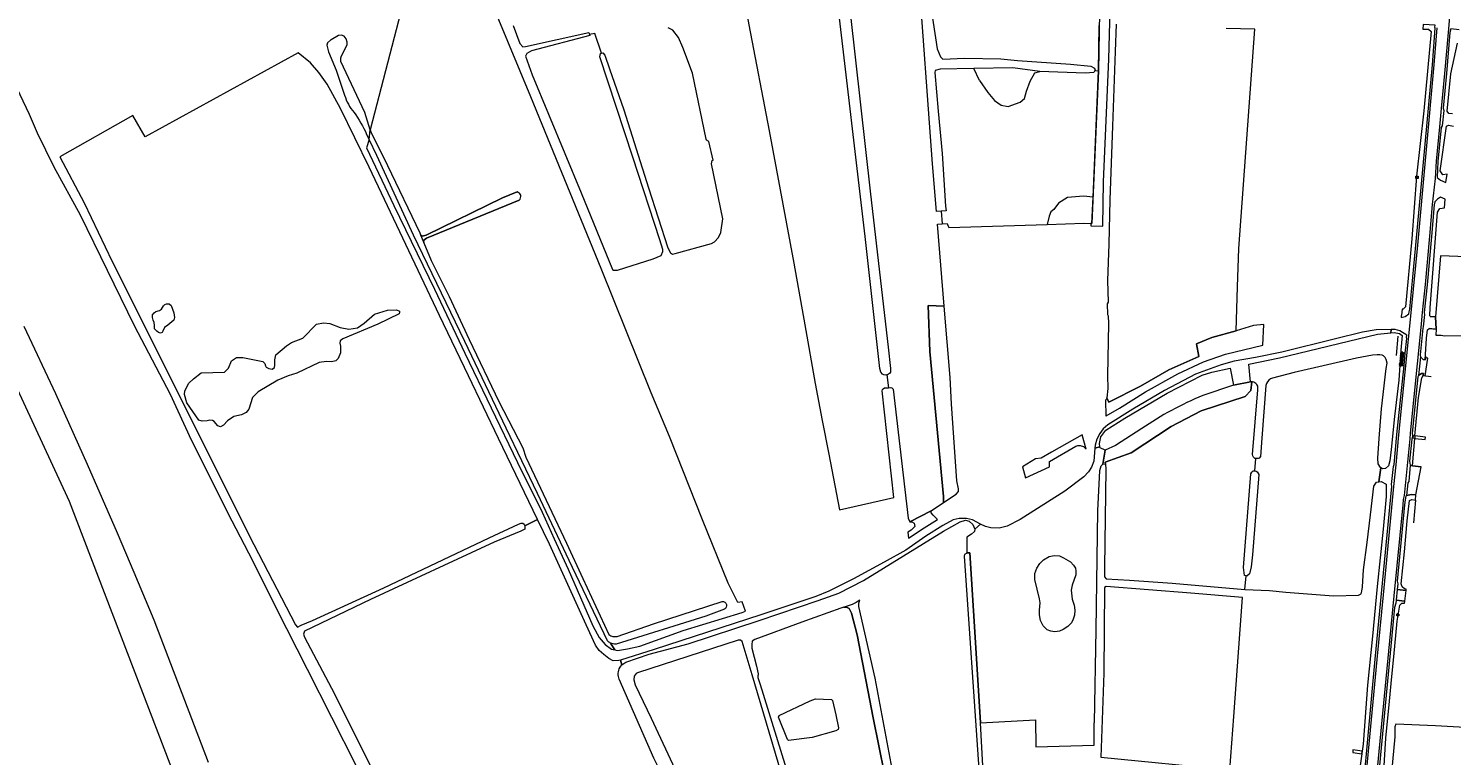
# Model space of a CAD drawing. Header units: metres. Extents: x 209813 to 223847, y 571801 to 587119.
# Tile 634 of 656: x 221369 to 221884, y 580149 to 580413. Entities that reach past the tile are written whole.
import ezdxf
from ezdxf.enums import TextEntityAlignment as Align

# ---------------------------------------------------------------- set-up
doc = ezdxf.new("R2010")
doc.units = ezdxf.units.M
for name, color, linetype, lineweight in [('B-RO-GK-BESCHOEIING_DAMWAND-G', 8, 'GK-BESCHOEIING', 0), ('B-RO-GR-BEPLANTING_CULTUUR_BOSPLANTSOEN-GV', 8, 'Continuous', 0), ('B-RO-GR-GRAS-GV', 8, 'Continuous', 0), ('B-RO-GR-GROENVOORZIENING-GV', 8, 'Continuous', 0), ('B-RO-IE-MEUBILAIR_WEGMEUBILAIR-S', 8, 'Continuous', 0), ('B-RO-KL-DATA_CAI-S', 8, 'Continuous', 0), ('B-RO-KW-KUNSTWERK_DEK-GV', 8, 'Continuous', 0), ('B-RO-OG-WATER_GREPPEL-GV', 8, 'Continuous', 0), ('B-RO-OG-WEG-GV', 8, 'Continuous', 0), ('B-RO-VH-VERHARDING_HALFVERHARDING-GV', 8, 'Continuous', 0), ('B-RO-VH-VERHARDING_OPEN-GV', 8, 'Continuous', 0), ('B-RO-VW-MARKERING-G', 8, 'Continuous', 0)]:
    doc.layers.add(name, color=color, linetype=linetype, lineweight=lineweight)
doc.styles.add('NLCS-ISO', font='txt')
doc.linetypes.add('GK-BESCHOEIING', pattern='A,30,-5,[1,NLCS.shx,S=1,R=0,X=0,Y=0],-5', length=40)

# ---------------------------------------------------------------- blocks, each defined once
blk = doc.blocks.new('SIE-WEG_CONTAINER_ALGEMEEN-SO')
at = {"color": 0, "linetype": 'ByBlock', "lineweight": 18}
blk.add_lwpolyline([(-1.5, -1.5), (1.5, -1.5), (2, 2), (-2, 2)], close=True, dxfattribs=at)
for centre in [(-1.25, -1.95), (1.25, -1.95)]:
    blk.add_circle(centre, 0.35, dxfattribs=at)
blk = doc.blocks.new('SKL-DATA_SIGNAAL_CAIKAST-SO')
at = {"color": 0, "linetype": 'ByBlock', "lineweight": 18}
for points in [[(-2, 2), (2, 2), (2, 1.68), (-2, 1.68)], [(-2, 1.52), (2, 1.52), (2, -2), (-2, -2)]]:
    blk.add_lwpolyline(points, close=True, dxfattribs=at)
at = {"color": 0, "linetype": 'ByBlock', "lineweight": 18, "style": 'NLCS-ISO'}
blk.add_text('cai', height=1.5, dxfattribs=at).set_placement((0, 0), align=Align.MIDDLE_CENTER)

msp = doc.modelspace()

# ---------------------------------------------------------------- linework, layer by layer
at = {"layer": 'B-RO-GK-BESCHOEIING_DAMWAND-G', "flags": 128}
for points in [[(221876.479, 580308.238), (221878.242, 580308.186)], [(221878.157, 580303.717), (221876.063, 580303.922)], [(221864.745, 580301.17), (221864.144, 580294.236)], [(221873.93, 580286.933), (221876.821, 580286.584)], [(221870, 580254.239), (221873.114, 580253.897)], [(221869.809, 580242.011), (221871.073, 580241.842), (221870.444, 580233.614)]]:
    msp.add_lwpolyline(points, dxfattribs=at)
at = {"layer": 'B-RO-GR-BEPLANTING_CULTUUR_BOSPLANTSOEN-GV', "flags": 128}
for points in [[(221544.624, 580413.652), (221546.921, 580407.08), (221548.011, 580405.86), (221549.081, 580405.939), (221571.934, 580411.08), (221572.211, 580410.345)], [(221576.493, 580403.595), (221576.971, 580403.74), (221577.688, 580402.811), (221579.477, 580397.946), (221584.582, 580383.124), (221593.53, 580354.844), (221600.556, 580333.192), (221601.468, 580331.28), (221602.188, 580330.871), (221603.229, 580331.066), (221616.395, 580334.651), (221617.434, 580335.321), (221618.866, 580336.917), (221619.682, 580338.73), (221620.454, 580343.665), (221616.338, 580363.535), (221616.566, 580364.744), (221617.007, 580364.85), (221615.333, 580371.56), (221614.583, 580372.158), (221614.412, 580372.477), (221609.41, 580396.355), (221605.925, 580405.607), (221604.37, 580409.228), (221602.34, 580411.906), (221600.67, 580412.728)]]:
    msp.add_lwpolyline(points, dxfattribs=at)
for points in [[(221549.059, 580402.531), (221551.471, 580395.785), (221569.167, 580353.006), (221580.516, 580325.318), (221580.89, 580324.998), (221582.335, 580325.075), (221595.215, 580329.153), (221598.141, 580330.377), (221598.756, 580331.759), (221598.732, 580332.568), (221597.628, 580336.071), (221587.852, 580365.973), (221575.922, 580402.215), (221576.132, 580403.485), (221576.493, 580403.595), (221574.166, 580410.645), (221572.211, 580410.345), (221572.36, 580409.951), (221551.151, 580404.482), (221549.499, 580403.51)], [(221466.797, 580403.679), (221411.39, 580373.34), (221406.982, 580381.038), (221380.46, 580366.109), (221389.323, 580349.443), (221399.471, 580328.146), (221450.758, 580225.762), (221465.825, 580196.693), (221466.571, 580195.85), (221467.846, 580196.536), (221471.931, 580198.329), (221497.773, 580210.124), (221535.845, 580228.167), (221546.449, 580233.155), (221547.471, 580233.493), (221548.125, 580233.491), (221548.597, 580233.163), (221548.754, 580232.529), (221553.392, 580234.81), (221539.223, 580264.168), (221528.448, 580286.797), (221517.928, 580308.702), (221492.474, 580362.363), (221482.036, 580383.604), (221477.268, 580392.329), (221474.262, 580396.537), (221471.222, 580400.08)], [(221416.252, 580302.518), (221415.58, 580303.01), (221414.818, 580303.794), (221414.767, 580305.012), (221414.624, 580306.067), (221414.262, 580306.959), (221414.065, 580307.886), (221414.067, 580308.941), (221414.632, 580309.594), (221415.27, 580310.156), (221416.598, 580310.48), (221417.253, 580310.897), (221418.038, 580312.131), (221418.494, 580312.657), (221419.112, 580312.91), (221420.094, 580312.872), (221420.784, 580312.324), (221421.777, 580309.631), (221422.028, 580307.904), (221421.789, 580306.977), (221419.548, 580305.11), (221418.419, 580304.331), (221417.834, 580302.987), (221417.506, 580302.442), (221416.978, 580302.262)], [(221499.094, 580310.602), (221502.294, 580310.74), (221503.384, 580310.192), (221503.456, 580309.81), (221503.254, 580309.247), (221495.591, 580305.483), (221482.907, 580300.223), (221481.978, 580299.516), (221481.813, 580298.698), (221482.101, 580297.589), (221482.095, 580295.171), (221481.199, 580293.082), (221480.343, 580292.266), (221478.779, 580291.87), (221476.979, 580292.038), (221474.306, 580291.699), (221466.297, 580287.736), (221463.186, 580286.835), (221459.364, 580285.207), (221452.318, 580280.988), (221450.205, 580278.921), (221448.868, 580274.779), (221447.937, 580273.563), (221446.299, 580272.712), (221443.498, 580272.155), (221441.167, 580270.561), (221439.727, 580269.001), (221438.689, 580268.385), (221437.745, 580268.696), (221436.33, 580270.245), (221435.804, 580270.665), (221434.841, 580270.74), (221433.822, 580270.56), (221432.004, 580270.383), (221430.859, 580270.731), (221426.42, 580277.014), (221425.627, 580280.052), (221425.685, 580281.379), (221427.182, 580284.139), (221428.823, 580285.789), (221431.7, 580287.946), (221440.118, 580288.107), (221441.522, 580289.631), (221442.637, 580292.301), (221444.421, 580293.424), (221446.73, 580293.491), (221454.017, 580291.983), (221454.725, 580291.327), (221454.904, 580290.49), (221455.176, 580289.926), (221456.084, 580289.506), (221457.392, 580289.194), (221458.212, 580289.883), (221458.341, 580290.682), (221458.345, 580292.591), (221458.659, 580294.445), (221462.539, 580297.672), (221464.305, 580298.904), (221468.454, 580300.494), (221473.339, 580305.518), (221475.958, 580305.985), (221478.266, 580305.706), (221481.935, 580304.28), (221485.043, 580303.763), (221488.225, 580304.174), (221490.684, 580305.913), (221494.364, 580309.141)], [(221660.43, 580092.762), (221657.549, 580099.603), (221651.673, 580113.979), (221644.691, 580132.627), (221631.112, 580178.617), (221627.484, 580190.671), (221626.876, 580191.192), (221626.036, 580191.213), (221589.618, 580179.355), (221589.121, 580179.062), (221588.366, 580178.112), (221588.27, 580176.825), (221588.729, 580175.042), (221594.485, 580162.898), (221603.867, 580142.796), (221613.406, 580122.695), (221623.051, 580102.595), (221626.817, 580093.404), (221631.435, 580082.512), (221632.043, 580081.939), (221655.763, 580092.055), (221656.898, 580091.249)]]:
    msp.add_lwpolyline(points, close=True, dxfattribs=at)
at = {"layer": 'B-RO-GR-GRAS-GV', "flags": 128}
for points in [[(221621.743, 580446.54), (221622.487, 580446.529), (221623.932, 580446.302), (221624.515, 580445.571), (221624.891, 580444.34), (221625.051, 580440.271), (221625.566, 580437.858), (221629.855, 580413.887), (221637.157, 580375.495), (221646.127, 580327.608), (221650.115, 580305.237), (221653.833, 580283.993), (221656.368, 580270.619), (221658.815, 580258.452), (221662.683, 580238.381), (221682.286, 580242.765), (221678.12, 580281.425), (221678.174, 580281.86), (221678.41, 580282.132), (221678.954, 580282.422), (221680.373, 580282.514)], [(221628.689, 580201.605), (221627.412, 580205.001), (221625.837, 580204.761), (221622.323, 580211.8), (221613.079, 580234.739), (221603.619, 580258.49), (221601.132, 580264.842), (221594.56, 580280.714), (221576.387, 580325.604), (221550.959, 580387.815), (221530.494, 580437.246)], [(221699.479, 580346.378), (221697.736, 580346.266), (221696.269, 580363.588), (221691.157, 580434.557)], [(221504.673, 580421.268), (221492.843, 580375.819), (221493.068, 580375.085), (221499.121, 580362.927), (221510.781, 580338.53), (221510.979, 580337.865), (221511.611, 580337.341), (221513.058, 580337.765), (221540.726, 580351.236), (221545.968, 580353.353)], [(221679.808, 580287.132), (221679.37, 580287.082), (221678.735, 580287.173), (221678.192, 580287.445), (221677.629, 580288.17), (221677.235, 580289.436), (221671.978, 580337.188), (221661.884, 580422.433)], [(221695.062, 580424.343), (221698.028, 580405.181), (221699.193, 580402.218), (221700.039, 580401.371), (221707.871, 580401.795), (221721.1, 580401.583), (221727.027, 580400.948), (221746.289, 580399.572), (221753.591, 580398.831), (221755.008, 580398.13), (221755.196, 580397.449), (221755.116, 580397.295), (221756.405, 580397.226), (221756.696, 580413.645)], [(221666.482, 580418.263), (221673.894, 580352.562), (221680.263, 580297.226), (221681.182, 580289.467), (221681.092, 580288.171), (221680.712, 580287.663), (221680.005, 580287.155), (221679.808, 580287.132), (221680.373, 580282.514), (221681.202, 580282.568), (221681.583, 580282.513), (221682.068, 580281.986), (221687.571, 580235.359), (221688.131, 580234.023), (221695.85, 580238.016), (221700.319, 580240.975), (221700.338, 580243.194), (221695.397, 580295.649), (221694.733, 580312.22), (221700.606, 580312.046), (221698.119, 580341.745), (221699.857, 580341.83)], [(221762.761, 580414.035), (221762.397, 580404.195), (221761.455, 580377.168), (221760.457, 580350.534), (221760.148, 580334.436), (221759.714, 580321.303), (221759.845, 580313.477), (221759.561, 580312.824), (221759.696, 580308.996), (221759.931, 580308.525), (221759.979, 580305.734), (221759.716, 580286.799), (221759.721, 580282.256), (221759.46, 580278.86), (221760.172, 580277.308), (221771.55, 580283.076), (221781.868, 580289.003), (221792.769, 580293.871), (221791.817, 580298.422), (221797.426, 580300.75), (221806.21, 580303.079), (221806.655, 580318.982), (221807.131, 580332.952), (221813.003, 580412.282), (221802.568, 580412.534)], [(221487.805, 580145.787), (221470.078, 580180.579), (221458.938, 580202.662), (221450.365, 580219.913), (221442.851, 580234.201), (221428.14, 580263.516), (221420.52, 580280.026), (221407.503, 580304.897), (221387.924, 580344.902), (221378.399, 580362.365), (221372.366, 580374.642), (221369.509, 580381.415), (221362.735, 580395.597)], [(221713.29, 580393.7), (221711.31, 580398.076), (221699.131, 580397.797), (221697.27, 580397.338), (221697.144, 580396.601), (221698.37, 580382.561), (221699.841, 580367.289), (221701.076, 580348.181), (221701.235, 580346.491), (221699.479, 580346.378), (221699.857, 580341.83), (221701.664, 580341.918), (221701.699, 580341.542), (221702.232, 580340.548), (221737.833, 580341.616)], [(221713.29, 580393.7), (221716.399, 580389.334), (221718.714, 580386.424), (221721.228, 580384.77), (221723.742, 580384.241), (221728.041, 580385.829), (221729.629, 580387.151), (221730.356, 580389.797), (221731.679, 580393.435), (221733.333, 580396.412), (221735.217, 580396.996), (221725.439, 580398.294), (221711.31, 580398.076)], [(221755.116, 580397.295), (221754.73, 580396.553), (221751.528, 580396.373), (221735.217, 580396.996)], [(221754.452, 580351.492), (221756.405, 580397.226)], [(221343.948, 580155.323), (221376.271, 580055.284), (221376.152, 580054.765), (221375.224, 580054.222), (221375.465, 580053.517), (221382.773, 580054.334), (221390.922, 580055.816), (221438.971, 580062.272), (221445.109, 580064.812), (221450.272, 580066.246), (221445.128, 580078.892), (221439.254, 580097.677), (221439.254, 580097.148), (221383.956, 580241.346), (221313.94, 580392.428)], [(221546.726, 580350.448), (221513.167, 580336.695), (221512.092, 580335.806), (221512.26, 580334.997), (221514.935, 580328.596), (221521.352, 580315.584), (221528.648, 580300.026), (221539.424, 580277.57), (221548.099, 580260.818), (221549.117, 580257.432), (221563.853, 580226.284), (221569.722, 580213.421), (221579.186, 580193.169)], [(221367.507, 580304.77), (221378.996, 580280.435), (221390.443, 580254.901), (221401.274, 580229.95), (221407.291, 580215.786), (221414.488, 580198.535), (221434.173, 580146.994)], [(221809.342, 580209.453), (221818.258, 580209.11), (221824.223, 580208.495), (221841.431, 580207.222), (221850.479, 580207.404), (221851.414, 580207.967), (221851.721, 580208.901), (221851.963, 580210.466), (221852.327, 580216.661), (221853.689, 580226.476), (221854.841, 580236.556), (221856.093, 580246.878), (221857.024, 580248.288), (221857.906, 580248.443), (221858.584, 580253.542), (221858.397, 580253.66), (221857.642, 580254.926), (221857.517, 580257.071), (221857.963, 580264.175), (221858.822, 580274.856), (221860.481, 580289.454), (221860.869, 580291.363), (221860.486, 580292.768), (221860.112, 580293.468), (221859.551, 580294.03), (221859.025, 580294.278), (221858.223, 580294.439), (221857.251, 580294.454), (221855.57, 580294.338), (221849.721, 580293.155), (221827.207, 580288.018), (221819.321, 580286.011)], [(221812.146, 580284.627), (221811.868, 580284.621), (221811.582, 580281.514), (221809.462, 580279.393), (221793.5, 580274.146), (221782.673, 580268.454), (221768.273, 580258.966), (221758.81, 580255.615), (221758.913, 580254.81)], [(221817.176, 580284.021), (221817.046, 580283.657), (221816.958, 580283.282), (221815.54, 580264.208), (221814.998, 580257.604), (221814.578, 580257.039), (221814.161, 580256.857), (221813.563, 580256.857), (221813.247, 580256.91), (221812.855, 580252.431), (221813.437, 580252.308), (221813.818, 580252.072), (221814.108, 580251.746), (221814.465, 580251.111), (221812.077, 580222.013), (221811.687, 580217.651), (221811.021, 580215.178), (221810.108, 580214.279), (221809.785, 580214.396)], [(221813.247, 580256.91), (221813.019, 580256.948), (221812.475, 580257.419), (221812.257, 580257.818), (221812.131, 580258.33), (221814.027, 580281.791), (221814.083, 580283.025), (221813.674, 580283.698)], [(221758.913, 580254.81), (221759.108, 580253.079), (221758.618, 580217.626), (221758.592, 580214.077), (221759.228, 580213.387), (221767.623, 580212.863), (221783.09, 580211.813), (221809.342, 580209.453), (221809.785, 580214.396), (221809.187, 580214.614), (221808.826, 580217.448), (221811.569, 580251.383), (221811.841, 580251.981), (221812.131, 580252.253), (221812.403, 580252.398), (221812.855, 580252.431)], [(221583.944, 580182.243), (221583.401, 580183.939), (221582.821, 580183.758), (221580.77, 580183.742), (221579.216, 580184.561), (221577.347, 580185.93), (221575.738, 580187.414), (221574.422, 580189.3), (221570.974, 580196.774), (221557.669, 580225.948), (221553.392, 580234.81), (221548.754, 580232.529), (221548.811, 580231.308), (221547.329, 580230.578), (221537.713, 580226.653), (221492.893, 580205.851), (221469.046, 580194.419), (221468.663, 580193.324)], [(221582.204, 580192.54), (221595.406, 580197.084), (221620.15, 580205.179)], [(221579.84, 580190.136), (221581.305, 580187.64), (221582.296, 580187.43), (221585.94, 580188.071), (221590.365, 580188.996), (221606.144, 580194.615), (221627.389, 580201.181), (221628.689, 580201.605)], [(221621.045, 580202.344), (221614.328, 580199.796), (221581.788, 580189.697)], [(221681.032, 580132.72), (221674.81, 580163.006), (221669.061, 580193.085), (221667.011, 580200.949), (221666.186, 580202.598), (221665.237, 580203.142), (221664.265, 580203.162), (221663.112, 580202.786), (221649.021, 580197.647), (221632.074, 580191.412), (221631.028, 580190.775), (221630.931, 580189.645), (221630.993, 580188.227), (221632.614, 580181.7), (221633.289, 580179.026), (221633.291, 580178.659), (221633.084, 580178.237), (221633.115, 580177.633), (221633.999, 580175.092), (221647.538, 580131.045)], [(221468.663, 580193.324), (221469.09, 580192.281), (221479.936, 580171.703), (221497.934, 580135.71), (221515.793, 580100.499), (221527.645, 580078.99), (221529.305, 580076.668), (221531.525, 580076.047), (221533.114, 580076.037), (221562.719, 580075.358), (221585.134, 580075.157), (221588.491, 580076.118), (221602.421, 580081.662), (221621.65, 580089.224), (221622.872, 580090.602), (221622.879, 580091.671), (221622.626, 580092.77), (221619.665, 580099.549), (221605.377, 580128.556), (221604.881, 580129.678), (221595.459, 580148.445), (221582.962, 580177.099), (221582.691, 580178.06)], [(221891.181, 580159.407), (221878.388, 580160.106), (221864.035, 580160.713), (221863.645, 580159.752), (221863.661, 580156.133), (221862.088, 580139.434), (221860.531, 580125.934), (221858.819, 580108.617), (221856.597, 580087.328), (221854.642, 580067.705), (221853.043, 580052.58), (221850.852, 580030.687), (221847.638, 579993.592), (221844.903, 579965.942)]]:
    msp.add_lwpolyline(points, dxfattribs=at)
for points in [[(221754.452, 580351.492), (221750.994, 580351.83), (221745.239, 580351.3), (221741.866, 580349.25), (221740.212, 580347.067), (221739.154, 580346.141), (221738.492, 580344.553), (221737.833, 580341.616), (221751.089, 580342.014), (221754.042, 580341.905)], [(221958.554, 580323.549), (221951.134, 580324.957), (221950.425, 580325.663), (221926.139, 580328.405), (221924.943, 580328.453), (221924.702, 580325.592), (221920.415, 580325.989), (221920.645, 580328.627), (221880.125, 580330.264), (221878.385, 580308.181), (221878.575, 580303.676), (221878.494, 580301.593), (221880.38, 580301.491), (221881.599, 580301.27), (221916.59, 580301.432), (221964.781, 580300.505), (221971.028, 580300.449), (221971.959, 580321.026), (221967.869, 580321.796), (221967.009, 580320.195), (221958.595, 580322.894)], [(221758.799, 580259.878), (221757.008, 580260.705), (221756.848, 580260.941), (221756.828, 580261.145), (221755.123, 580260.684), (221754.651, 580255.963), (221753.852, 580253.725), (221752.787, 580252.116), (221751.145, 580250.24), (221744.249, 580245.098), (221728.092, 580234.798), (221723.356, 580232.376), (221720.419, 580231.699), (221717.452, 580231.784), (221715.478, 580232.322), (221713.754, 580233.174), (221711.615, 580231.338), (221711.552, 580230.483), (221710.482, 580229.504), (221708.692, 580228.407), (221708.762, 580222.592), (221709.085, 580222.746), (221709.82, 580222.803), (221711.79, 580192.304), (221713.637, 580161.307), (221733.58, 580162.33), (221733.699, 580152.553), (221754.818, 580153.128), (221754.806, 580161.301), (221754.989, 580161.354), (221755.519, 580194.943), (221756.14, 580238.012), (221756.827, 580252.59), (221757.315, 580254.222), (221757.948, 580254.801)], [(221733.359, 580213.167), (221733.341, 580214.472), (221733.413, 580215.252), (221734.066, 580217.265), (221735.208, 580218.915), (221736.55, 580220.257), (221738.544, 580221.472), (221740.339, 580221.78), (221742.243, 580221.654), (221743.766, 580221.001), (221746.305, 580219.569), (221747.375, 580218.246), (221748.027, 580217.176), (221748.245, 580216.233), (221748.245, 580214.801), (221746.922, 580211.047), (221746.469, 580209.252), (221746.832, 580205.952), (221747.594, 580203.885), (221747.794, 580202), (221747.685, 580200.186), (221747.287, 580198.718), (221746.652, 580197.412), (221745.293, 580196.143), (221743.552, 580195.018), (221742.247, 580194.456), (221740.615, 580194.202), (221739.164, 580194.437), (221737.877, 580194.945), (221736.317, 580196.323), (221735.374, 580198.263), (221734.993, 580200.384), (221735.029, 580202.034), (221735.301, 580204.718), (221735.083, 580206.15)], [(221808.523, 580206.65), (221789.872, 580208.17), (221759.138, 580210.541), (221758.563, 580210.178), (221758.332, 580179.181), (221757.25, 580148.783), (221803.892, 580144.297), (221805.391, 580163.488)], [(221659.803, 580169.65), (221660.111, 580169.36), (221661.291, 580164.193), (221662.325, 580159.46), (221662.18, 580158.844), (221661.364, 580158.336), (221652.733, 580155.887), (221644.193, 580154.907), (221643.885, 580155.179), (221640.62, 580163.338), (221640.838, 580163.845), (221652.079, 580169.214), (221654.019, 580169.885)]]:
    msp.add_lwpolyline(points, close=True, dxfattribs=at)
at = {"layer": 'B-RO-GR-GRAS-GV'}
for points in [[(221813.674, 580283.698, 0.158526), (221812.146, 580284.627)], [(221819.321, 580286.011, 0.216905), (221817.176, 580284.021)], [(221620.15, 580205.179, -0.7861738), (221621.045, 580202.344)], [(221579.186, 580193.169, 0.2103815), (221582.204, 580192.54)], [(221581.788, 580189.697, -0.1042372), (221579.84, 580190.136)], [(221582.691, 580178.06, -0.2606991), (221583.944, 580182.243)]]:
    msp.add_lwpolyline(points, format="xyb", dxfattribs=at)
at = {"layer": 'B-RO-GR-GROENVOORZIENING-GV', "flags": 128}
for points in [[(221578.667, 580190.885), (221564.853, 580219.981), (221553.424, 580244.29), (221541.991, 580267.934), (221527.054, 580299.198), (221508.493, 580337.707), (221495.244, 580366.505), (221492.424, 580372.35), (221491.489, 580369.295), (221501.369, 580348.441), (221516.082, 580318.189), (221527.056, 580294.981), (221546.158, 580255.4), (221555.027, 580237.433), (221559.357, 580227.815), (221564.429, 580216.892), (221573.455, 580196.296), (221575.711, 580192.18), (221577.861, 580189.567), (221580.19, 580187.876), (221581.305, 580187.64), (221579.84, 580190.136)], [(221711.615, 580231.338), (221713.754, 580233.174), (221710.762, 580234.652), (221708.632, 580235.137), (221705.953, 580235.144), (221703.75, 580234.709), (221700.088, 580232.688), (221693.945, 580228.759), (221686.626, 580223.772), (221678.858, 580219.359), (221667.792, 580213.401), (221658.764, 580208.848), (221654.147, 580206.991), (221634.143, 580200.359), (221595.644, 580187.749), (221583.401, 580183.939), (221583.944, 580182.243)], [(221585.312, 580183.149), (221593.83, 580186.102), (221607.863, 580189.824), (221633.576, 580198.223), (221654.954, 580205.461), (221662.392, 580208.191), (221671.394, 580212.717), (221700.26, 580230.667), (221706.302, 580234.044), (221708.215, 580234.582), (221709.557, 580234.276), (221710.904, 580233.025), (221711.615, 580231.338)]]:
    msp.add_lwpolyline(points, dxfattribs=at)
for points in [[(221862.325, 580303.592), (221856.837, 580303.435), (221851.959, 580302.614), (221842.155, 580300.157), (221822.704, 580295.427), (221813.159, 580293.444), (221805.474, 580292.104), (221800.757, 580290.838), (221791.537, 580287.387), (221780.287, 580281.532), (221768.832, 580274.731), (221759.759, 580269.127), (221758.063, 580267.593), (221756.892, 580265.983), (221755.856, 580263.954), (221755.241, 580261.744), (221755.123, 580260.684), (221756.828, 580261.145), (221756.707, 580262.384), (221757.269, 580264.725), (221759.09, 580267.127), (221765.94, 580271.481), (221781.265, 580280.541), (221793.929, 580287.062), (221797.414, 580288.162), (221804.082, 580289.604), (221805.215, 580283.472), (221811.354, 580284.609), (221810.83, 580291.032), (221821.878, 580293.347), (221857.331, 580301.86), (221862.18, 580302.38)], [(221773.358, 580281.011), (221785.156, 580287.5), (221794.395, 580291.897), (221802.332, 580294.604), (221815.836, 580297.907), (221816.226, 580305.389), (221812.454, 580305.036), (221806.21, 580303.079), (221797.426, 580300.75), (221791.817, 580298.422), (221792.769, 580293.871), (221781.868, 580289.003), (221771.55, 580283.076), (221760.172, 580277.308), (221759.46, 580278.86), (221759.292, 580278.316), (221758.875, 580277.989), (221759.039, 580272.227), (221759.212, 580272.353), (221763.972, 580275.117)], [(221698.106, 580234.875), (221696.623, 580236.419), (221695.803, 580237.28), (221695.85, 580238.016), (221688.131, 580234.023), (221688.814, 580233.949), (221689.737, 580233.457), (221689.981, 580232.356), (221688.546, 580230.928), (221687.448, 580230.247), (221687.663, 580228.08), (221693.267, 580231.853)]]:
    msp.add_lwpolyline(points, close=True, dxfattribs=at)
at = {"layer": 'B-RO-GR-GROENVOORZIENING-GV'}
for points in [[(221579.84, 580190.136, -0.0719706), (221578.667, 580190.885)], [(221583.944, 580182.243, -0.0929644), (221585.312, 580183.149)]]:
    msp.add_lwpolyline(points, format="xyb", dxfattribs=at)
at = {"layer": 'B-RO-KW-KUNSTWERK_DEK-GV', "flags": 128}
for points in [[(221874.635, 580263.744), (221874.701, 580264.684), (221870.885, 580265.149), (221870.849, 580264.187)], [(221851.862, 580150.959), (221848.447, 580151.447), (221848.424, 580150.563), (221851.727, 580150.05)]]:
    msp.add_lwpolyline(points, close=True, dxfattribs=at)
at = {"layer": 'B-RO-OG-WATER_GREPPEL-GV', "flags": 128}
for points in [[(221482.311, 580402.236), (221484.475, 580406.726), (221484.495, 580407.526), (221484.098, 580408.727), (221483.373, 580409.728), (221482.465, 580410.112), (221481.317, 580409.919), (221478.757, 580408.409), (221478.438, 580408.296), (221477.334, 580407.263), (221477.098, 580406.456), (221477.747, 580404.083), (221480.472, 580397.491), (221483.561, 580388.393)], [(221491.541, 580374.18), (221492.424, 580372.35), (221492.843, 580375.819), (221490.933, 580382.054), (221482.258, 580400.605)], [(221545.968, 580353.353), (221540.726, 580351.236), (221513.058, 580337.765), (221511.611, 580337.341), (221510.979, 580337.865)], [(221510.979, 580337.865), (221512.26, 580334.997), (221512.092, 580335.806), (221513.167, 580336.695), (221546.726, 580350.448)], [(221706.419, 580018.287), (221706.602, 580018.292), (221707.021, 580018.6), (221707.332, 580019.308), (221707.028, 580021.582), (221704.53, 580033.55), (221701.077, 580049.666), (221692.656, 580088.423), (221690.105, 580100.327), (221690.148, 580101.719), (221682.802, 580138.798), (221675.551, 580177.401), (221669.647, 580203.304), (221669.638, 580204.591), (221670.025, 580205.696)], [(221664.265, 580203.162), (221665.237, 580203.142), (221666.186, 580202.598), (221667.011, 580200.949), (221669.061, 580193.085), (221674.81, 580163.006), (221681.032, 580132.72), (221685.04, 580115.102), (221688.253, 580098.608), (221690.499, 580088.907), (221692.296, 580080.193), (221694.795, 580068.515), (221701.38, 580039.23), (221705.24, 580019.041), (221705.548, 580018.567), (221705.948, 580018.275), (221706.419, 580018.287)]]:
    msp.add_lwpolyline(points, dxfattribs=at)
at = {"layer": 'B-RO-OG-WATER_GREPPEL-GV'}
for points in [[(221482.258, 580400.605, -0.1771841), (221482.311, 580402.236)], [(221483.561, 580388.393, 0.1070231), (221486.969, 580382.15)], [(221486.969, 580382.15, -0.0553738), (221491.541, 580374.18)], [(221546.726, 580350.448, 0.667713), (221545.968, 580353.353)], [(221670.025, 580205.696, -0.1040414), (221664.265, 580203.162)]]:
    msp.add_lwpolyline(points, format="xyb", dxfattribs=at)
at = {"layer": 'B-RO-OG-WATER_GREPPEL-GV', "flags": 128}
msp.add_lwpolyline([(221708.762, 580222.592), (221707.907, 580222.186), (221707.807, 580221.503), (221712.921, 580146.333), (221714.488, 580117.144), (221717.531, 580079.615), (221719.427, 580063.715), (221720.864, 580045.738), (221721.819, 580032.904), (221722.065, 580031.514), (221723.225, 580030.76), (221721.473, 580060.237), (221719.851, 580074.484), (221718.858, 580081.383), (221717.13, 580103.429), (221715.207, 580138.55), (221714.527, 580145.714), (221713.637, 580161.307), (221711.79, 580192.304), (221709.82, 580222.803), (221709.085, 580222.746)], close=True, dxfattribs=at)
at = {"layer": 'B-RO-OG-WEG-GV', "flags": 128}
for points in [[(221873.787, 580412.294), (221875.813, 580412.241), (221876.792, 580411.369), (221874.198, 580382.748), (221871.485, 580359.081), (221869.796, 580336.397), (221867.561, 580311.839), (221866.703, 580310.904), (221866.237, 580310.986), (221866.034, 580308.755), (221865.965, 580308.49), (221865.964, 580307.869), (221867.384, 580308.312), (221868.727, 580309.266), (221868.794, 580309.93), (221869.034, 580310.897), (221871.22, 580334.11), (221877.218, 580399.409), (221878.298, 580412.627), (221878.137, 580412.982), (221878.217, 580413.708), (221873.905, 580413.897)], [(221878.385, 580308.181), (221876.479, 580308.238), (221876.365, 580308.652), (221876.471, 580311.377), (221879.049, 580346.061), (221879.907, 580347.345), (221881.6, 580347.561), (221881.867, 580350.696), (221880.154, 580351.463), (221879.051, 580350.757), (221878.177, 580349.839), (221877.874, 580348.654), (221876.863, 580337.296), (221875.349, 580319.762), (221874.3, 580309.732), (221874.396, 580309.063), (221873.93, 580304.528), (221873.763, 580304.121), (221872.788, 580294.359), (221872.913, 580293.677), (221873.89, 580292.683), (221874.589, 580292.625), (221875.098, 580300.435), (221875.448, 580303.43), (221876.063, 580303.922), (221878.575, 580303.676)], [(221869.741, 580263.861), (221868.941, 580255.928), (221869.191, 580254.447), (221870, 580254.239), (221870.849, 580264.187), (221870.238, 580264.259), (221870.347, 580265.215), (221870.885, 580265.149), (221872.177, 580279.02), (221873.46, 580286.058), (221873.93, 580286.933), (221874.015, 580287.67), (221873.294, 580287.692), (221872.221, 580286.93), (221871.995, 580286.413), (221869.945, 580266.043), (221870.063, 580265.268), (221869.932, 580264.214)], [(221867.647, 580243.236), (221867.404, 580241.987), (221867.188, 580240.112), (221864.512, 580212.549), (221864.724, 580211.54), (221864.526, 580209.525), (221867.741, 580209.152), (221867.802, 580209.677), (221867.14, 580209.724), (221866.247, 580210.509), (221865.885, 580211.557), (221867.105, 580223.182), (221868.078, 580234.388), (221868.985, 580241.694), (221869.809, 580242.011), (221871.073, 580241.842), (221871.235, 580243.777), (221869.647, 580243.896), (221867.82, 580243.489)]]:
    msp.add_lwpolyline(points, close=True, dxfattribs=at)
for points in [[(221886.967, 580411.997), (221883.913, 580412.409), (221883.606, 580411.008), (221882.292, 580396.213), (221881.129, 580383.631), (221881.334, 580382.835), (221880.756, 580377.24), (221880.445, 580376.726), (221879.256, 580364.393), (221878.905, 580358.567), (221880.181, 580357.59), (221882.155, 580356.785), (221882.593, 580359.746), (221881.004, 580359.566), (221880.028, 580361.049), (221882.297, 580377.185), (221883.069, 580377.529), (221884.839, 580377.219)], [(221884.507, 580381.626), (221883.192, 580381.723), (221882.6, 580382.566), (221883.88, 580396.104), (221886.308, 580407.232)], [(221852.493, 580140.874), (221856.544, 580184.288), (221862.583, 580246.77), (221862.489, 580247.504), (221863.156, 580254.054), (221863.403, 580254.72), (221864.412, 580265.542), (221866.967, 580290.567), (221865.524, 580290.623), (221865.961, 580295.188), (221867.423, 580295.033), (221867.962, 580300.311), (221867.873, 580300.742), (221867.952, 580301.533), (221865.449, 580303.078), (221863.769, 580303.616), (221862.325, 580303.592), (221862.18, 580302.38), (221863.355, 580302.482), (221865.351, 580302.169), (221866.302, 580301.372), (221865.776, 580296.088), (221865.051, 580285.285), (221863.515, 580272.151), (221862.374, 580260.16), (221861.83, 580256.028), (221861.313, 580254.296), (221860.29, 580253.314), (221859.192, 580253.158), (221858.584, 580253.542), (221857.906, 580248.443), (221858.706, 580248.584), (221860.469, 580247.675), (221860.556, 580243.116), (221859.386, 580231.352), (221857.243, 580210.584), (221855.579, 580192.557), (221853.789, 580174.923), (221852.222, 580153.537), (221850.454, 580141.458)], [(221859.399, 580139.729), (221860.438, 580155.743), (221861.71, 580169.08), (221862.505, 580177.999), (221863.258, 580185.098), (221864.489, 580198.003), (221865.511, 580203.858), (221866.14, 580204.568), (221867.065, 580204.501), (221867.188, 580204.384), (221867.288, 580205.246), (221864.145, 580205.641), (221864.034, 580204.506), (221863.57, 580202.978), (221857.336, 580138.236)]]:
    msp.add_lwpolyline(points, dxfattribs=at)
at = {"layer": 'B-RO-VH-VERHARDING_HALFVERHARDING-GV', "flags": 128}
for points in [[(221753.682, 580341.051), (221757.935, 580341.021), (221758.259, 580356.979), (221760.132, 580401.448), (221761.093, 580437.14), (221761.493, 580446.915), (221757.285, 580446.904), (221756.405, 580397.226), (221754.042, 580341.905), (221753.584, 580341.9)], [(221702.765, 580286.267), (221700.606, 580312.046), (221694.733, 580312.22), (221695.397, 580295.649), (221700.338, 580243.194), (221700.319, 580240.975), (221704.868, 580243.986), (221705.754, 580244.964), (221705.774, 580245.883), (221705.071, 580248.872), (221703.198, 580276.667)], [(221866.341, 580290.585), (221866.967, 580290.567), (221867.423, 580295.033), (221866.78, 580295.103)], [(221875.604, 580293.216), (221875.281, 580293.237), (221874.725, 580293.8), (221874.589, 580292.625), (221873.89, 580292.683), (221872.913, 580293.677), (221872.221, 580286.93), (221873.294, 580287.692), (221874.015, 580287.67), (221873.93, 580286.933), (221874.669, 580286.844)], [(221750.515, 580265.413), (221739.346, 580259.192), (221735.658, 580257.066), (221733.638, 580256.789), (221728.879, 580253.894), (221729.983, 580249.858), (221738.673, 580253.909), (221738.66, 580255.826), (221748.207, 580261.327), (221748.94, 580261.569), (221749.78, 580261.575), (221750.912, 580261.215), (221751.89, 580260.329)], [(221867.288, 580205.246), (221867.741, 580209.152), (221864.526, 580209.525), (221864.145, 580205.641)]]:
    msp.add_lwpolyline(points, close=True, dxfattribs=at)
msp.add_lwpolyline([(221772.1, 580267.75), (221762.542, 580261.663), (221758.799, 580259.878), (221757.948, 580254.801), (221758.124, 580254.963), (221758.913, 580254.81), (221758.81, 580255.615), (221768.273, 580258.966), (221782.673, 580268.454), (221793.5, 580274.146), (221809.462, 580279.393), (221811.582, 580281.514), (221811.868, 580284.621), (221811.354, 580284.609), (221805.215, 580283.472), (221794.162, 580279.654)], dxfattribs=at)
at = {"layer": 'B-RO-VH-VERHARDING_HALFVERHARDING-GV'}
msp.add_lwpolyline([(221794.162, 580279.654, 0.0557961), (221772.1, 580267.75)], format="xyb", dxfattribs=at)
at = {"layer": 'B-RO-VH-VERHARDING_OPEN-GV', "flags": 128}
msp.add_lwpolyline([(221869.191, 580254.447), (221868.659, 580248.607), (221868.378, 580248.127), (221867.82, 580243.489), (221869.647, 580243.896), (221871.235, 580243.777), (221873.114, 580253.897), (221870, 580254.239)], close=True, dxfattribs=at)
at = {"layer": 'B-RO-VW-MARKERING-G', "flags": 128}
for points in [[(221883.858, 580422.32), (221882.913, 580411.114), (221881.595, 580396.276), (221880.421, 580383.574), (221879.764, 580376.952), (221878.558, 580364.448), (221878.184, 580358.238), (221877.182, 580348.773), (221876.166, 580337.357), (221874.652, 580319.829), (221873.595, 580309.718), (221873.077, 580304.292), (221869.24, 580266.025), (221869.059, 580264.071), (221866.987, 580243.511), (221866.712, 580242.094), (221866.492, 580240.186), (221863.278, 580207.199), (221856.639, 580138.304)], [(221819.387, 579780.319), (221822.454, 579822.238), (221824.479, 579843.593), (221830.279, 579903.91), (221835.339, 579955.377), (221836.548, 579968.98), (221846.253, 580070.158), (221851.093, 580119.804), (221853.185, 580140.761), (221857.241, 580184.222), (221859.497, 580207.567), (221863.287, 580246.781), (221864.091, 580254.563), (221865.109, 580265.474), (221869.726, 580310.779), (221871.917, 580334.045), (221877.915, 580399.348), (221879.01, 580412.751)]]:
    msp.add_lwpolyline(points, dxfattribs=at)

# ---------------------------------------------------------------- block references
at = {"layer": 'B-RO-IE-MEUBILAIR_WEGMEUBILAIR-S', "xscale": 0.2, "yscale": 0.2, "zscale": 0.2}
for p in [(221865.821, 580291.935), (221865.846, 580291.309), (221865.952, 580292.509), (221865.961, 580293.116), (221865.999, 580293.784), (221866.117, 580294.293), (221866.195, 580294.973), (221865.663, 580290.786)]:
    msp.add_blockref('SIE-WEG_CONTAINER_ALGEMEEN-SO', p, dxfattribs=at)
at = {"layer": 'B-RO-KL-DATA_CAI-S', "xscale": 0.2, "yscale": 0.2, "zscale": 0.2}
for p in [(221871.703, 580358.666), (221864.74, 580200.33)]:
    msp.add_blockref('SKL-DATA_SIGNAAL_CAIKAST-SO', p, dxfattribs=at)

doc.saveas('drawing.dxf')
